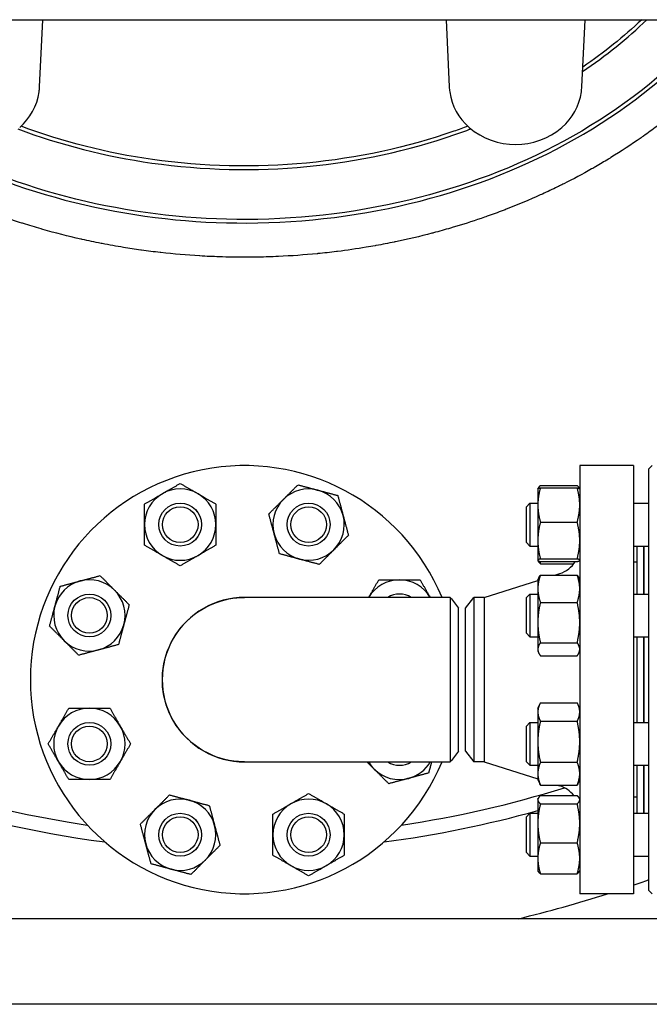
# Model space of a CAD drawing. Header units: inches. Extents: x 24 to 1128, y -69 to 748.
# Tile 551 of 656: x 970 to 981, y 293 to 310. Entities that reach past the tile are written whole.
import ezdxf

# ---------------------------------------------------------------- set-up
doc = ezdxf.new("R2010")
doc.units = ezdxf.units.IN
doc.header["$LTSCALE"] = 32
doc.header["$MEASUREMENT"] = 0
doc.layers.add('Visible (ANSI)', color=7, linetype='Continuous', lineweight=30)

msp = doc.modelspace()

# ---------------------------------------------------------------- linework, layer by layer
at = {"layer": 'Visible (ANSI)'}
for p, q in [((907.45453, 310.10867), (984.45453, 310.10867)), ((970.44599, 308.9335), (970.5022, 310.1087)), ((977.56687, 310.10867), (977.62308, 308.9335)), ((979.94599, 308.9335), (980.0022, 310.1087)), ((979.90953, 302.29617), (979.90953, 294.79617)), ((980.84953, 302.29617), (979.90953, 302.29617)), ((980.84953, 302.29617), (980.84953, 294.79617)), ((981.11827, 302.23711), (981.17733, 302.29617)), ((981.11827, 294.85522), (981.11827, 302.23711)), ((979.17553, 301.88738), (979.17608, 301.88854)), ((979.17553, 301.88738), (979.17553, 301.60732)), ((979.17608, 301.88854), (979.18151, 301.90018)), ((979.22062, 301.94678), (979.86445, 301.94678)), ((979.22062, 301.90823), (979.86445, 301.90823)), ((979.90899, 301.88854), (979.90356, 301.90018)), ((979.90953, 301.88738), (979.90899, 301.88854)), ((978.97453, 301.57488), (979.03703, 301.63738)), ((978.97453, 300.94988), (978.97453, 301.57488)), ((979.03703, 301.63738), (979.03703, 300.88738)), ((979.03703, 301.63738), (979.17553, 301.63738)), ((979.17553, 301.60732), (979.17553, 300.98348)), ((980.84953, 301.63738), (981.11827, 301.63738)), ((979.22062, 301.3064), (979.86445, 301.3064)), ((978.97453, 300.94988), (979.03703, 300.88738)), ((979.03703, 300.88738), (979.17553, 300.88738)), ((979.17553, 300.98348), (979.17553, 300.63854)), ((980.84953, 300.88738), (981.11827, 300.88738)), ((980.91453, 300.04626), (980.91453, 300.88738)), ((981.03453, 300.04626), (981.03453, 300.88738)), ((981.03953, 300.04626), (981.03953, 300.88738)), ((979.17553, 300.63854), (979.17553, 300.63738)), ((979.17553, 300.63738), (979.17608, 300.63621)), ((979.17608, 300.63621), (979.18151, 300.62457)), ((979.22062, 300.66055), (979.86445, 300.66055)), ((979.22062, 300.61652), (979.86445, 300.61652)), ((979.22062, 300.57797), (979.80626, 300.57797)), ((979.90953, 300.63738), (979.90899, 300.63621)), ((980.90953, 300.60617), (980.84953, 300.60617)), ((980.90953, 300.60617), (980.90953, 300.04626)), ((979.17553, 300.29626), (979.19141, 300.33031)), ((979.22062, 300.37845), (979.86445, 300.37845)), ((979.47473, 300.37845), (979.56051, 300.40562)), ((979.90953, 300.29626), (979.89366, 300.33031)), ((980.90953, 300.48617), (980.91453, 300.48617)), ((981.03453, 300.48617), (981.03953, 300.48617)), ((978.2362, 299.98617), (979.17553, 300.28369)), ((979.17553, 300.29626), (979.17553, 300.13934)), ((977.64214, 299.98617), (974.03724, 299.98617)), ((977.90953, 299.79867), (978.05341, 299.98617)), ((978.2362, 299.98617), (978.05341, 299.98617)), ((978.05341, 299.98617), (978.05341, 297.10617)), ((978.2362, 299.98617), (978.2362, 297.10617)), ((978.97453, 299.98376), (979.03703, 300.04626)), ((978.97453, 299.35876), (978.97453, 299.98376)), ((979.03703, 300.04626), (979.03703, 299.29626)), ((979.03703, 300.04626), (979.17553, 300.04626)), ((979.17553, 300.13934), (979.17553, 299.54663)), ((980.84953, 300.04626), (981.11827, 300.04626)), ((979.22062, 299.90023), (979.86445, 299.90023)), ((977.78453, 297.29371), (977.78453, 299.79865)), ((977.90953, 297.29367), (977.90953, 299.79867)), ((979.17553, 299.54663), (979.17553, 299.07855)), ((978.97453, 299.35876), (979.03703, 299.29626)), ((979.03703, 299.29626), (979.17553, 299.29626)), ((980.84953, 299.29626), (981.11827, 299.29626)), ((980.90953, 299.29626), (980.90953, 297.79608)), ((980.91453, 297.79608), (980.91453, 299.29626)), ((981.03453, 297.79608), (981.03453, 299.29626)), ((981.03953, 297.79608), (981.03953, 299.29626)), ((979.22062, 299.19303), (979.86445, 299.19303)), ((979.17553, 299.07855), (979.17553, 299.04626)), ((979.17553, 299.04626), (979.19141, 299.01221)), ((979.22062, 298.96406), (979.86445, 298.96406)), ((979.90953, 299.04626), (979.89366, 299.01221)), ((979.17553, 298.04608), (979.20975, 298.11947)), ((979.22062, 298.14142), (979.86445, 298.14142)), ((979.90953, 298.04608), (979.87531, 298.11947)), ((979.17553, 298.04608), (979.17553, 297.9804)), ((979.17553, 297.9804), (979.17553, 297.45921)), ((978.97453, 297.73358), (979.03703, 297.79608)), ((979.03703, 297.79608), (979.03703, 297.04608)), ((979.03703, 297.79608), (979.17553, 297.79608)), ((979.22062, 297.81938), (979.86445, 297.81938)), ((980.84953, 297.79608), (981.11827, 297.79608)), ((978.97453, 297.10858), (978.97453, 297.73358)), ((979.17553, 297.45921), (979.17553, 296.89989)), ((977.90953, 297.29367), (978.05341, 297.10617)), ((974.03724, 297.10617), (977.64214, 297.10617)), ((978.2362, 297.10617), (978.05341, 297.10617)), ((978.2362, 297.10617), (979.17553, 296.80865)), ((978.97453, 297.10858), (979.03703, 297.04608)), ((979.22062, 297.09904), (979.86445, 297.09904)), ((979.03703, 297.04608), (979.17553, 297.04608)), ((979.17553, 296.89989), (979.17553, 296.79608)), ((980.84953, 297.04608), (981.11827, 297.04608)), ((980.90953, 297.04608), (980.90953, 296.48617)), ((980.91453, 296.20496), (980.91453, 297.04608)), ((981.03453, 296.20496), (981.03453, 297.04608)), ((981.03953, 296.20496), (981.03953, 297.04608)), ((979.17553, 296.79608), (979.20975, 296.72269)), ((979.90953, 296.79608), (979.87531, 296.72269)), ((979.22062, 296.70074), (979.86445, 296.70074)), ((979.51625, 296.70074), (979.56051, 296.68672)), ((980.90953, 296.60617), (980.91453, 296.60617)), ((981.03453, 296.60617), (981.03953, 296.60617)), ((979.17553, 296.45496), (979.18151, 296.46777)), ((979.17553, 296.45496), (979.17553, 296.44241)), ((979.17553, 296.44241), (979.17553, 296.02826)), ((979.22062, 296.51437), (979.86445, 296.51437)), ((979.22062, 296.37046), (979.86445, 296.37046)), ((979.90953, 296.45496), (979.90356, 296.46777)), ((980.90953, 296.48617), (980.84953, 296.48617)), ((978.97453, 296.14246), (979.03703, 296.20496)), ((979.03703, 296.20496), (979.03703, 295.45496)), ((979.03703, 296.20496), (979.17553, 296.20496)), ((980.84953, 296.20496), (981.11827, 296.20496)), ((978.97453, 295.51746), (978.97453, 296.14246)), ((979.17553, 296.02826), (979.17553, 295.41581)), ((979.22062, 295.68605), (979.86445, 295.68605)), ((978.97453, 295.51746), (979.03703, 295.45496)), ((979.03703, 295.45496), (979.17553, 295.45496)), ((979.17553, 295.41581), (979.17553, 295.20496)), ((980.84953, 295.45496), (981.11827, 295.45496)), ((979.17553, 295.20496), (979.18151, 295.19215)), ((979.90953, 295.20496), (979.90356, 295.19215)), ((979.22062, 295.14556), (979.86445, 295.14556)), ((981.11827, 294.85522), (981.17733, 294.79617)), ((980.84953, 294.79617), (979.90953, 294.79617)), ((984.45453, 294.35867), (907.45453, 294.35867)), ((984.45453, 292.85867), (907.45453, 292.85867))]:
    msp.add_line(p, q, dxfattribs=at)
for centre, radius in [((972.90944, 301.26238), 0.37513), ((972.90944, 301.26238), 0.375), ((972.90944, 301.26238), 0.3125), ((975.15962, 301.26238), 0.37513), ((975.15962, 301.26238), 0.375), ((975.15962, 301.26238), 0.3125), ((971.31833, 299.67126), 0.37513), ((971.31833, 299.67126), 0.375), ((971.31833, 299.67126), 0.3125), ((971.31833, 297.42108), 0.37513), ((971.31833, 297.42108), 0.375), ((971.31833, 297.42108), 0.3125), ((972.90944, 295.82996), 0.37513), ((972.90944, 295.82996), 0.375), ((975.15962, 295.82996), 0.37513), ((975.15962, 295.82996), 0.375), ((972.90944, 295.82996), 0.3125), ((975.15962, 295.82996), 0.3125)]:
    msp.add_circle(centre, radius, dxfattribs=at)
for centre, radius, start, end in [((974.03453, 314.54617), 18.75, 193.689887, 261.558657), ((969.44713, 308.98127), 1, 310.571241, 352.034452), ((978.62193, 308.98127), 1, 187.965548, 229.428759), ((978.94713, 308.98127), 1, 310.571241, 352.034452), ((978.78453, 309.17117), 1.25, 229.428759, 310.571241), ((974.03453, 314.54617), 19, 217, 262.601049), ((974.03453, 298.54617), 3.75, 22.581673, 337.418327), ((972.90944, 301.26238), 0.625, 60, 120), ((975.15962, 301.26238), 0.625, 75, 135), ((972.90944, 301.26238), 0.625, 120, 180), ((972.90944, 301.26238), 0.625, 0, 60), ((975.15962, 301.26238), 0.625, 135, 195), ((975.15962, 301.26238), 0.625, 15, 75), ((975.15962, 301.26238), 0.625, 315, 15), ((972.90944, 301.26238), 0.625, 180, 240), ((972.90944, 301.26238), 0.625, 300, 0), ((975.15962, 301.26238), 0.625, 195, 255), ((972.90944, 301.26238), 0.625, 240, 300), ((975.15962, 301.26238), 0.625, 255, 315), ((979.40953, 300.88228), 0.5, 287.574716, 327.891966), ((971.31833, 299.67126), 0.625, 105, 165), ((971.31833, 299.67126), 0.625, 45, 105), ((976.75074, 299.67126), 0.625, 90, 149.744484), ((976.75074, 299.67126), 0.625, 30.255516, 90), ((971.31833, 299.67126), 0.625, 345, 45), ((974.03453, 298.54617), 1.44, 89.94622, 270.05378), ((976.75074, 299.67126), 0.37513, 57.085092, 122.914908), ((976.75074, 299.67126), 0.375, 57.114984, 122.885016), ((971.31833, 299.67126), 0.625, 165, 225), ((971.31833, 299.67126), 0.625, 285, 345), ((971.31833, 299.67126), 0.625, 225, 285), ((971.31833, 297.42108), 0.625, 90, 150), ((971.31833, 297.42108), 0.625, 30, 90), ((971.31833, 297.42108), 0.625, 150, 210), ((971.31833, 297.42108), 0.625, 330, 30), ((971.31833, 297.42108), 0.625, 210, 270), ((971.31833, 297.42108), 0.625, 270, 330), ((976.75074, 297.42108), 0.625, 210.255516, 225), ((976.75074, 297.42108), 0.37513, 237.085092, 302.914908), ((976.75074, 297.42108), 0.375, 237.114984, 302.885016), ((976.75074, 297.42108), 0.625, 285, 329.744484), ((976.75074, 297.42108), 0.625, 225, 285), ((974.03453, 314.54617), 18.75, 278.441343, 287.395406), ((979.40953, 296.21006), 0.5, 37.489944, 72.425284), ((972.90944, 295.82996), 0.625, 75, 135), ((972.90944, 295.82996), 0.625, 15, 75), ((975.15962, 295.82996), 0.625, 120, 180), ((975.15962, 295.82996), 0.625, 60, 120), ((975.15962, 295.82996), 0.625, 0, 60), ((972.90944, 295.82996), 0.625, 135, 195), ((974.03453, 314.54617), 19, 277.398951, 285.69872), ((972.90944, 295.82996), 0.625, 315, 15), ((972.90944, 295.82996), 0.625, 195, 255), ((975.15962, 295.82996), 0.625, 180, 240), ((975.15962, 295.82996), 0.625, 300, 0), ((972.90944, 295.82996), 0.625, 255, 315), ((975.15962, 295.82996), 0.625, 240, 300), ((974.03453, 314.54617), 20.75, 289.173737, 289.961282), ((974.03453, 314.54617), 20.75, 283.371368, 287.860284)]:
    msp.add_arc(centre, radius, start, end, dxfattribs=at)
for points, knots in [([(983.12489, 310.10867), (983.00785, 309.95024), (982.88507, 309.79569), (982.75754, 309.64582), (982.74606, 309.63233), (982.73454, 309.61888), (982.72298, 309.60547), (982.67463, 309.54935), (982.62561, 309.49388), (982.57594, 309.43908), (982.56337, 309.42521), (982.55075, 309.41137), (982.53809, 309.39758), (982.52602, 309.38443), (982.51392, 309.37132), (982.50178, 309.35825), (982.36217, 309.20796), (982.21779, 309.06287), (982.06953, 308.92328), (982.05663, 308.91114), (982.0437, 308.89903), (982.03074, 308.88697), (981.9968, 308.85538), (981.96266, 308.82407), (981.92833, 308.79305), (981.89286, 308.761), (981.85713, 308.72919), (981.82114, 308.69764), (981.80832, 308.68641), (981.79548, 308.67521), (981.7826, 308.66404), (981.78239, 308.66386), (981.78217, 308.66367), (981.78196, 308.66348), (981.62517, 308.52754), (981.46358, 308.39636), (981.29795, 308.2703), (981.28451, 308.26006), (981.27103, 308.24986), (981.25753, 308.23969), (981.18047, 308.18166), (981.10256, 308.12473), (981.02388, 308.06893), (981.01023, 308.05925), (980.99656, 308.0496), (980.98286, 308.03998), (980.80944, 307.91827), (980.63239, 307.80206), (980.45262, 307.69156), (980.43894, 307.68315), (980.42525, 307.67478), (980.41154, 307.66643), (980.33728, 307.62125), (980.26258, 307.57704), (980.18751, 307.53381), (980.17706, 307.5278), (980.16661, 307.5218), (980.15614, 307.51582), (980.14283, 307.50822), (980.12951, 307.50065), (980.11617, 307.4931), (979.95725, 307.4032), (979.79587, 307.31718), (979.6324, 307.23512), (979.60722, 307.22248), (979.582, 307.20994), (979.55672, 307.19749), (979.54419, 307.19132), (979.53164, 307.18516), (979.51908, 307.17904), (979.4316, 307.13635), (979.34356, 307.09479), (979.255, 307.05436), (979.24279, 307.04878), (979.23058, 307.04323), (979.21835, 307.0377), (979.02646, 306.9509), (978.83224, 306.86941), (978.63627, 306.79326), (978.62488, 306.78884), (978.61349, 306.78443), (978.60209, 306.78004), (978.50839, 306.74397), (978.41431, 306.70911), (978.31991, 306.67547), (978.30913, 306.67163), (978.29835, 306.66781), (978.28756, 306.664), (978.27175, 306.65841), (978.25593, 306.65287), (978.2401, 306.64735), (978.07939, 306.59136), (977.91736, 306.53873), (977.75424, 306.48947), (977.72779, 306.48148), (977.70131, 306.47359), (977.67481, 306.46578), (977.66546, 306.46302), (977.65611, 306.46028), (977.64676, 306.45755), (977.54711, 306.42844), (977.44708, 306.40059), (977.34672, 306.374), (977.33809, 306.37171), (977.32945, 306.36943), (977.3208, 306.36716), (977.10883, 306.31148), (976.89548, 306.26141), (976.68113, 306.2169), (976.67405, 306.21543), (976.66698, 306.21397), (976.6599, 306.21251), (976.55492, 306.1909), (976.44969, 306.17062), (976.34427, 306.15167), (976.33804, 306.15055), (976.3318, 306.14943), (976.32556, 306.14832), (976.2734, 306.13902), (976.22119, 306.13005), (976.16894, 306.1214), (976.00109, 306.09362), (975.83265, 306.06916), (975.66375, 306.04801), (975.65922, 306.04744), (975.6547, 306.04688), (975.65017, 306.04632), (975.54053, 306.03271), (975.43071, 306.02049), (975.32074, 306.00967), (975.31711, 306.00931), (975.31347, 306.00896), (975.30983, 306.0086), (975.08414, 305.98659), (974.85784, 305.97044), (974.63129, 305.96016), (974.62958, 305.96008), (974.62786, 305.96001), (974.62615, 305.95993), (974.51265, 305.95482), (974.3991, 305.95119), (974.28552, 305.94902), (974.2848, 305.94901), (974.28408, 305.949), (974.28336, 305.94898), (974.2029, 305.94746), (974.12242, 305.94668), (974.04195, 305.94663), (973.89374, 305.94655), (973.74553, 305.94897), (973.59742, 305.95389), (973.59614, 305.95393), (973.59486, 305.95397), (973.59359, 305.95402), (973.48065, 305.9578), (973.36779, 305.96304), (973.255, 305.96973), (973.2527, 305.96987), (973.2504, 305.97001), (973.24809, 305.97014), (973.02247, 305.98365), (972.79707, 306.003), (972.57232, 306.0282), (972.56813, 306.02866), (972.56394, 306.02914), (972.55976, 306.02961), (972.45057, 306.04196), (972.34153, 306.05569), (972.2327, 306.0708), (972.22766, 306.0715), (972.22262, 306.0722), (972.21758, 306.07291), (972.116, 306.08714), (972.01459, 306.10257), (971.9134, 306.11921), (971.78933, 306.13961), (971.66548, 306.16184), (971.54194, 306.18591), (971.53532, 306.1872), (971.5287, 306.1885), (971.52208, 306.1898), (971.41174, 306.21147), (971.30164, 306.23462), (971.19187, 306.25923), (971.18447, 306.26089), (971.17708, 306.26255), (971.16968, 306.26422), (970.94546, 306.31492), (970.72256, 306.37174), (970.50153, 306.4347), (970.49255, 306.43726), (970.48356, 306.43982), (970.47459, 306.4424), (970.42107, 306.45778), (970.36767, 306.47351), (970.31438, 306.4896), (970.26351, 306.50497), (970.21274, 306.52066), (970.16209, 306.53668), (970.15227, 306.53979), (970.14245, 306.5429), (970.13264, 306.54603), (970.03522, 306.57712), (969.93822, 306.60942), (969.84169, 306.64292), (969.72608, 306.68306), (969.61091, 306.72502), (969.49628, 306.7688), (969.48481, 306.77318), (969.47335, 306.77758), (969.46189, 306.782), (969.36415, 306.81968), (969.26681, 306.8587), (969.16995, 306.89906), (969.1579, 306.90408), (969.14586, 306.90912), (969.13382, 306.91418), (968.93097, 306.99948), (968.7303, 307.09065), (968.53256, 307.18756), (968.51976, 307.19383), (968.50698, 307.20013), (968.4942, 307.20645), (968.475, 307.21595), (968.45582, 307.22551), (968.43667, 307.23512), (968.36491, 307.27114), (968.29355, 307.30793), (968.22263, 307.34546), (968.20953, 307.3524), (968.19645, 307.35935), (968.18339, 307.36634), (968.08527, 307.41878), (967.98802, 307.47267), (967.89172, 307.52797), (967.79382, 307.5842), (967.69659, 307.64208), (967.60015, 307.70159), (967.58648, 307.71003), (967.57283, 307.7185), (967.5592, 307.727), (967.46829, 307.78368), (967.37811, 307.84181), (967.28877, 307.90139), (967.27507, 307.91053), (967.26139, 307.9197), (967.24773, 307.92891), (967.05828, 308.05656), (966.8727, 308.19072), (966.692, 308.33114), (966.6786, 308.34155), (966.66524, 308.35199), (966.6519, 308.36247), (966.56952, 308.42717), (966.48817, 308.49317), (966.40794, 308.56045), (966.39475, 308.57151), (966.38158, 308.58261), (966.36845, 308.59374), (966.34098, 308.61703), (966.31365, 308.64047), (966.28646, 308.66404), (966.2402, 308.70416), (966.19436, 308.74469), (966.14896, 308.78562), (966.05475, 308.87056), (965.96194, 308.95766), (965.87078, 309.04686), (965.85809, 309.05927), (965.84543, 309.07173), (965.8328, 309.08423), (965.75995, 309.15634), (965.68818, 309.22979), (965.6176, 309.30453), (965.60554, 309.3173), (965.59351, 309.33012), (965.58152, 309.34297), (965.55154, 309.37509), (965.52179, 309.40745), (965.49226, 309.44003), (965.3727, 309.572), (965.25693, 309.70774), (965.14552, 309.84692), (965.1351, 309.85995), (965.12471, 309.873), (965.11436, 309.88609), (965.0564, 309.95936), (964.99965, 310.03358), (964.94418, 310.10867)], [0.291761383, 0.291761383, 0.291761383, 0.291761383, 0.301451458, 0.301451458, 0.301451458, 0.302323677, 0.302323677, 0.302323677, 0.305972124, 0.305972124, 0.305972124, 0.306896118, 0.306896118, 0.306896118, 0.307776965, 0.307776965, 0.307776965, 0.317905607, 0.317905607, 0.317905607, 0.318787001, 0.318787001, 0.318787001, 0.321095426, 0.321095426, 0.321095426, 0.323480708, 0.323480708, 0.323480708, 0.324329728, 0.324329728, 0.324329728, 0.324343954, 0.324343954, 0.324343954, 0.334680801, 0.334680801, 0.334680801, 0.335520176, 0.335520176, 0.335520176, 0.340310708, 0.340310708, 0.340310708, 0.341142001, 0.341142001, 0.341142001, 0.351665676, 0.351665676, 0.351665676, 0.352466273, 0.352466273, 0.352466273, 0.356803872, 0.356803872, 0.356803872, 0.35740742, 0.35740742, 0.35740742, 0.358174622, 0.358174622, 0.358174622, 0.367313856, 0.367313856, 0.367313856, 0.368721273, 0.368721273, 0.368721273, 0.369419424, 0.369419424, 0.369419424, 0.374281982, 0.374281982, 0.374281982, 0.374952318, 0.374952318, 0.374952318, 0.385472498, 0.385472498, 0.385472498, 0.386083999, 0.386083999, 0.386083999, 0.391108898, 0.391108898, 0.391108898, 0.391682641, 0.391682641, 0.391682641, 0.392523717, 0.392523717, 0.392523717, 0.401062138, 0.401062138, 0.401062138, 0.402446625, 0.402446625, 0.402446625, 0.402934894, 0.402934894, 0.402934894, 0.408136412, 0.408136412, 0.408136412, 0.408584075, 0.408584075, 0.408584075, 0.4195652, 0.4195652, 0.4195652, 0.419927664, 0.419927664, 0.419927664, 0.42530397, 0.42530397, 0.42530397, 0.425622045, 0.425622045, 0.425622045, 0.428281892, 0.428281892, 0.428281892, 0.436826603, 0.436826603, 0.436826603, 0.437055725, 0.437055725, 0.437055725, 0.44260164, 0.44260164, 0.44260164, 0.442785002, 0.442785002, 0.442785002, 0.454166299, 0.454166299, 0.454166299, 0.454252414, 0.454252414, 0.454252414, 0.459954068, 0.459954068, 0.459954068, 0.459990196, 0.459990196, 0.459990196, 0.464029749, 0.464029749, 0.464029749, 0.471470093, 0.471470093, 0.471470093, 0.471534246, 0.471534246, 0.471534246, 0.477207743, 0.477207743, 0.477207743, 0.477323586, 0.477323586, 0.477323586, 0.488672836, 0.488672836, 0.488672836, 0.488884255, 0.488884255, 0.488884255, 0.49439829, 0.49439829, 0.49439829, 0.494653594, 0.494653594, 0.494653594, 0.499800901, 0.499800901, 0.499800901, 0.506111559, 0.506111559, 0.506111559, 0.506449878, 0.506449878, 0.506449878, 0.512087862, 0.512087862, 0.512087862, 0.51246775, 0.51246775, 0.51246775, 0.523987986, 0.523987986, 0.523987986, 0.524456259, 0.524456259, 0.524456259, 0.527247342, 0.527247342, 0.527247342, 0.529912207, 0.529912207, 0.529912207, 0.530428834, 0.530428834, 0.530428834, 0.535559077, 0.535559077, 0.535559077, 0.541703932, 0.541703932, 0.541703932, 0.54231888, 0.54231888, 0.54231888, 0.547563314, 0.547563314, 0.547563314, 0.548215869, 0.548215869, 0.548215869, 0.559212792, 0.559212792, 0.559212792, 0.559924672, 0.559924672, 0.559924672, 0.56099478, 0.56099478, 0.56099478, 0.565005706, 0.565005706, 0.565005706, 0.565746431, 0.565746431, 0.565746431, 0.571308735, 0.571308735, 0.571308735, 0.576963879, 0.576963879, 0.576963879, 0.57776545, 0.57776545, 0.57776545, 0.583109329, 0.583109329, 0.583109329, 0.583928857, 0.583928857, 0.583928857, 0.595294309, 0.595294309, 0.595294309, 0.596136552, 0.596136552, 0.596136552, 0.601339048, 0.601339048, 0.601339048, 0.602194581, 0.602194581, 0.602194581, 0.603984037, 0.603984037, 0.603984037, 0.607028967, 0.607028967, 0.607028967, 0.613347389, 0.613347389, 0.613347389, 0.614226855, 0.614226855, 0.614226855, 0.619301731, 0.619301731, 0.619301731, 0.620169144, 0.620169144, 0.620169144, 0.622337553, 0.622337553, 0.622337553, 0.631118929, 0.631118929, 0.631118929, 0.631940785, 0.631940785, 0.631940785, 0.636542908, 0.636542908, 0.636542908, 0.636542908]), ([(965.70569, 310.10876), (965.96902, 309.79176), (966.25947, 309.49128), (967.16413, 308.68146), (967.83848, 308.22049), (969.39877, 307.40946), (970.30069, 307.08068), (972.16281, 306.64948), (973.12144, 306.54282), (975.10626, 306.54992), (976.13219, 306.68012), (978.0721, 307.17948), (978.98774, 307.5439), (980.66933, 308.4945), (981.43086, 309.08624), (982.16647, 309.8782), (982.26675, 309.99235), (982.36338, 310.10874)], [-5.70959733, -5.70959733, -5.70959733, -5.70959733, -5.56784523, -5.56784523, -5.30152743, -5.30152743, -5.00175331, -5.00175331, -4.70778552, -4.70778552, -4.3927688, -4.3927688, -4.08388685, -4.08388685, -3.76720646, -3.76720646, -3.71518057, -3.71518057, -3.71518057, -3.71518057]), ([(982.28192, 310.10872), (982.19637, 310.00703), (982.10799, 309.90709), (981.38979, 309.13385), (980.6334, 308.54599), (978.96203, 307.60116), (978.05147, 307.23871), (976.12175, 306.74197), (975.10093, 306.61241), (973.12598, 306.60534), (972.17211, 306.71148), (970.31968, 307.14043), (969.42269, 307.46746), (967.87167, 308.27368), (967.20166, 308.73174), (966.3166, 309.52403), (966.03956, 309.80887), (965.78716, 310.10876)], [3.72119234, 3.72119234, 3.72119234, 3.72119234, 3.76720646, 3.76720646, 4.08388685, 4.08388685, 4.3927688, 4.3927688, 4.70778552, 4.70778552, 5.00175331, 5.00175331, 5.30152743, 5.30152743, 5.56784523, 5.56784523, 5.70358544, 5.70358544, 5.70358544, 5.70358544]), ([(970.06686, 308.19626), (970.80914, 307.91477), (971.60078, 307.71268), (973.30778, 307.47081), (974.22728, 307.44978), (976.02331, 307.62019), (976.89997, 307.80925), (977.81614, 308.12717), (977.90956, 308.1611), (978.0022, 308.19626)], [-2.024603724, -2.024603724, -2.024603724, -2.024603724, -1.750991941, -1.750991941, -1.449405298, -1.449405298, -1.151145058, -1.151145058, -1.116988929, -1.116988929, -1.116988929, -1.116988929]), ([(977.94791, 308.24257), (977.86636, 308.21193), (977.78422, 308.18225), (976.88437, 307.87), (976.01257, 307.68196), (974.22627, 307.51247), (973.31165, 307.53339), (971.6257, 307.77227), (970.84966, 307.9691), (970.12116, 308.24257)], [1.120956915, 1.120956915, 1.120956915, 1.120956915, 1.151145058, 1.151145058, 1.449405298, 1.449405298, 1.750991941, 1.750991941, 2.020635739, 2.020635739, 2.020635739, 2.020635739]), ([(977.94791, 308.24257), (977.86636, 308.21193), (977.78422, 308.18225), (976.88437, 307.87), (976.01257, 307.68196), (974.22627, 307.51247), (973.31165, 307.53339), (971.6257, 307.77227), (970.84967, 307.9691), (970.12117, 308.24257)], [1.120957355, 1.120957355, 1.120957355, 1.120957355, 1.151145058, 1.151145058, 1.449405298, 1.449405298, 1.750991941, 1.750991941, 2.020634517, 2.020634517, 2.020634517, 2.020634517]), ([(974.03723, 297.10622), (974.00179, 297.10619), (973.96634, 297.10748), (973.71422, 297.1261), (973.50135, 297.19194), (973.12553, 297.41014), (972.96285, 297.56241), (972.72142, 297.92133), (972.64208, 298.12722), (972.58045, 298.55365), (972.59836, 298.77393), (972.72701, 299.18143), (972.83595, 299.36893), (973.1242, 299.68021), (973.30355, 299.80359), (973.67085, 299.95082), (973.854, 299.98607), (974.03724, 299.98615)], [-1.57267427, -1.57267427, -1.57267427, -1.57267427, -1.49882494, -1.49882494, -1.04590561, -1.04590561, -0.59274122, -0.59274122, -0.1436733, -0.1436733, 0.30609723, 0.30609723, 0.74775686, 0.74775686, 1.1908901, 1.1908901, 1.57267427, 1.57267427, 1.57267427, 1.57267427]), ([(977.64214, 299.98615), (977.64214, 299.98607), (977.64215, 299.95082), (977.64215, 299.80359), (977.64215, 299.68021), (977.64215, 299.36893), (977.64216, 299.18143), (977.64216, 298.77393), (977.64216, 298.55365), (977.64216, 298.12722), (977.64216, 297.92133), (977.64215, 297.56241), (977.64215, 297.41014), (977.64215, 297.19194), (977.64215, 297.1261), (977.64214, 297.10748), (977.64214, 297.10619), (977.64214, 297.10622)], [-1.57267431, -1.57267431, -1.57267431, -1.57267431, -1.1908901, -1.1908901, -0.74775686, -0.74775686, -0.30609723, -0.30609723, 0.1436733, 0.1436733, 0.59274122, 0.59274122, 1.04590561, 1.04590561, 1.49882494, 1.49882494, 1.57267431, 1.57267431, 1.57267431, 1.57267431])]:
    msp.add_open_spline(points, degree=3, knots=knots, dxfattribs=at)
for points in [[(979.95879, 309.20112), (980.36798, 309.47653), (980.7454, 309.78075), (981.08535, 310.10875)], [(980.99494, 310.10875), (980.68086, 309.81078), (980.33526, 309.53291), (979.96252, 309.27912)], [(980.99485, 310.10867), (980.6808, 309.81073), (980.33522, 309.53289), (979.96252, 309.27912)], [(970.43748, 308.84269), (970.4417, 308.87283), (970.44454, 308.90313), (970.44599, 308.9335)], [(977.62308, 308.9335), (977.62453, 308.90318), (977.62736, 308.87288), (977.63158, 308.84269)], [(979.93748, 308.84269), (979.9417, 308.87283), (979.94454, 308.90313), (979.94599, 308.9335)], [(977.64214, 299.98617), (977.68961, 299.92367), (977.73707, 299.86117), (977.78453, 299.79867)], [(977.78453, 297.29367), (977.73707, 297.23117), (977.68961, 297.16867), (977.64214, 297.10617)]]:
    msp.add_open_spline(points, degree=3, dxfattribs=at)
for points, weights in [([(972.59694, 301.80364), (972.74198, 301.88738), (972.90944, 301.98406)], [1, 1.0379548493, 1]), ([(972.90944, 301.98406), (973.07691, 301.88738), (973.22194, 301.80364)], [1, 1.0379548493, 1]), ([(974.71768, 301.70432), (974.8361, 301.82273), (974.97284, 301.95947)], [1, 1.0379548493, 1]), ([(974.97284, 301.95947), (975.15962, 301.90942), (975.32138, 301.86608)], [1, 1.0379548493, 1]), ([(979.22062, 301.90823), (979.17553, 301.74697), (979.17553, 301.60732)], [1, 1.0379548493, 1]), ([(979.17608, 301.88854), (979.18034, 301.89769), (979.22062, 301.90823)], [1.00744590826, 1.03377061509, 1]), ([(979.22062, 301.94678), (979.18595, 301.91713), (979.17805, 301.89123)], [1, 1.02892942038, 1.01375847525]), ([(979.90702, 301.89123), (979.89911, 301.91713), (979.86445, 301.94678)], [1.01375847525, 1.02892942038, 1]), ([(979.86445, 301.90823), (979.90472, 301.89769), (979.90899, 301.88854)], [1, 1.03377061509, 1.00744590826]), ([(979.90953, 301.60732), (979.90953, 301.74697), (979.86445, 301.90823)], [1, 1.0379548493, 1]), ([(972.28444, 301.62322), (972.45191, 301.71991), (972.59694, 301.80364)], [1, 1.0379548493, 1]), ([(973.22194, 301.80364), (973.36698, 301.71991), (973.53444, 301.62322)], [1, 1.0379548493, 1]), ([(974.46253, 301.44916), (974.59926, 301.5859), (974.71768, 301.70432)], [1, 1.0379548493, 1]), ([(975.32138, 301.86608), (975.48315, 301.82273), (975.66993, 301.77269)], [1, 1.0379548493, 1]), ([(975.66993, 301.77269), (975.71998, 301.5859), (975.76333, 301.42414)], [1, 1.0379548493, 1]), ([(972.28444, 301.26238), (972.28444, 301.42984), (972.28444, 301.62322)], [1, 1.0379548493, 1]), ([(973.53444, 301.62322), (973.53444, 301.42984), (973.53444, 301.26238)], [1, 1.0379548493, 1]), ([(979.17553, 301.60732), (979.17553, 301.46766), (979.22062, 301.3064)], [1, 1.0379548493, 1]), ([(979.86445, 301.3064), (979.90953, 301.46766), (979.90953, 301.60732)], [1, 1.0379548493, 1]), ([(974.55592, 301.10061), (974.51257, 301.26238), (974.46253, 301.44916)], [1, 1.0379548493, 1]), ([(975.76333, 301.42414), (975.80667, 301.26238), (975.85672, 301.07559)], [1, 1.0379548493, 1]), ([(972.28444, 300.90153), (972.28444, 301.09491), (972.28444, 301.26238)], [1, 1.0379548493, 1]), ([(973.53444, 301.26238), (973.53444, 301.09491), (973.53444, 300.90153)], [1, 1.0379548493, 1]), ([(979.22062, 301.3064), (979.17553, 301.13335), (979.17553, 300.98348)], [1, 1.0379548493, 1]), ([(979.90953, 300.98348), (979.90953, 301.13335), (979.86445, 301.3064)], [1, 1.0379548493, 1]), ([(974.64931, 300.75206), (974.59926, 300.93885), (974.55592, 301.10061)], [1, 1.0379548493, 1]), ([(975.85672, 301.07559), (975.71998, 300.93885), (975.60156, 300.82043)], [1, 1.0379548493, 1]), ([(972.59694, 300.72111), (972.45191, 300.80484), (972.28444, 300.90153)], [1, 1.0379548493, 1]), ([(973.53444, 300.90153), (973.36698, 300.80484), (973.22194, 300.72111)], [1, 1.0379548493, 1]), ([(979.17553, 300.98348), (979.17553, 300.83361), (979.22062, 300.66055)], [1, 1.0379548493, 1]), ([(979.86445, 300.66055), (979.90953, 300.83361), (979.90953, 300.98348)], [1, 1.0379548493, 1]), ([(972.90944, 300.54069), (972.74198, 300.63738), (972.59694, 300.72111)], [1, 1.0379548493, 1]), ([(973.22194, 300.72111), (973.07691, 300.63738), (972.90944, 300.54069)], [1, 1.0379548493, 1]), ([(974.99786, 300.65867), (974.8361, 300.70202), (974.64931, 300.75206)], [1, 1.0379548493, 1]), ([(975.60156, 300.82043), (975.48315, 300.70202), (975.34641, 300.56528)], [1, 1.0379548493, 1]), ([(975.34641, 300.56528), (975.15962, 300.61533), (974.99786, 300.65867)], [1, 1.0379548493, 1]), ([(979.22062, 300.66055), (979.17553, 300.64876), (979.17553, 300.63854)], [1, 1.0379548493, 1]), ([(979.17553, 300.63854), (979.17553, 300.62832), (979.22062, 300.61652)], [1, 1.0379548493, 1]), ([(979.22062, 300.57797), (979.1917, 300.60271), (979.18151, 300.62457)], [1, 1.02401877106, 1.01763819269]), ([(979.20834, 300.61994), (979.21396, 300.59935), (979.22062, 300.57797)], [1.00930122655, 1.005426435, 1]), ([(979.90953, 300.63854), (979.90953, 300.64876), (979.86445, 300.66055)], [1, 1.0379548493, 1]), ([(979.86445, 300.61652), (979.90953, 300.62832), (979.90953, 300.63854)], [1, 1.0379548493, 1]), ([(971.15657, 300.27496), (971.31833, 300.31831), (971.50511, 300.36836)], [1, 1.0379548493, 1]), ([(971.50511, 300.36836), (971.64185, 300.23162), (971.76027, 300.1132)], [1, 1.0379548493, 1]), ([(979.22062, 300.37845), (979.17553, 300.25031), (979.17553, 300.13934)], [1, 1.0379548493, 1]), ([(979.19141, 300.33031), (979.20213, 300.35329), (979.22062, 300.37845)], [1.01823627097, 1.01522706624, 1]), ([(979.86445, 300.37845), (979.88294, 300.35329), (979.89366, 300.33031)], [1, 1.01522706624, 1.01823627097]), ([(979.90953, 300.13934), (979.90953, 300.25031), (979.86445, 300.37845)], [1, 1.0379548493, 1]), ([(970.71462, 299.83302), (970.75797, 299.99478), (970.80802, 300.18157)], [1, 1.0379548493, 1]), ([(970.80802, 300.18157), (970.9948, 300.23162), (971.15657, 300.27496)], [1, 1.0379548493, 1]), ([(976.21086, 299.98617), (976.29395, 300.13008), (976.38989, 300.29626)], [1.00060312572, 1.03765085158, 1]), ([(976.38989, 300.29626), (976.58327, 300.29626), (976.75074, 300.29626)], [1, 1.0379548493, 1]), ([(976.75074, 300.29626), (976.91821, 300.29626), (977.11158, 300.29626)], [1, 1.0379548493, 1]), ([(977.11158, 300.29626), (977.20752, 300.13008), (977.29061, 299.98617)], [1, 1.03765085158, 1.00060312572]), ([(971.76027, 300.1132), (971.87869, 299.99478), (972.01542, 299.85805)], [1, 1.0379548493, 1]), ([(979.17553, 300.13934), (979.17553, 300.02837), (979.22062, 299.90023)], [1, 1.0379548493, 1]), ([(979.86445, 299.90023), (979.90953, 300.02837), (979.90953, 300.13934)], [1, 1.0379548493, 1]), ([(970.62123, 299.48447), (970.67128, 299.67126), (970.71462, 299.83302)], [1, 1.0379548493, 1]), ([(972.01542, 299.85805), (971.96537, 299.67126), (971.92203, 299.5095)], [1, 1.0379548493, 1]), ([(979.22062, 299.90023), (979.17553, 299.71073), (979.17553, 299.54663)], [1, 1.0379548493, 1]), ([(979.90953, 299.54663), (979.90953, 299.71073), (979.86445, 299.90023)], [1, 1.0379548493, 1]), ([(970.87639, 299.22932), (970.75797, 299.34773), (970.62123, 299.48447)], [1, 1.0379548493, 1]), ([(971.92203, 299.5095), (971.87869, 299.34773), (971.82864, 299.16095)], [1, 1.0379548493, 1]), ([(979.17553, 299.54663), (979.17553, 299.38252), (979.22062, 299.19303)], [1, 1.0379548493, 1]), ([(979.86445, 299.19303), (979.90953, 299.38252), (979.90953, 299.54663)], [1, 1.0379548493, 1]), ([(971.13154, 298.97416), (970.9948, 299.1109), (970.87639, 299.22932)], [1, 1.0379548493, 1]), ([(971.82864, 299.16095), (971.64185, 299.1109), (971.48009, 299.06756)], [1, 1.0379548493, 1]), ([(979.22062, 299.19303), (979.17553, 299.13168), (979.17553, 299.07855)], [1, 1.0379548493, 1]), ([(979.90953, 299.07855), (979.90953, 299.13168), (979.86445, 299.19303)], [1, 1.0379548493, 1]), ([(971.48009, 299.06756), (971.31833, 299.02421), (971.13154, 298.97416)], [1, 1.0379548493, 1]), ([(979.17553, 299.07855), (979.17553, 299.02542), (979.22062, 298.96406)], [1, 1.0379548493, 1]), ([(979.86445, 298.96406), (979.90953, 299.02542), (979.90953, 299.07855)], [1, 1.0379548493, 1]), ([(979.22062, 298.14142), (979.17553, 298.05513), (979.17553, 297.9804)], [1, 1.0379548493, 1]), ([(979.90953, 297.9804), (979.90953, 298.05513), (979.86445, 298.14142)], [1, 1.0379548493, 1]), ([(970.77706, 297.73358), (970.8608, 297.87861), (970.95748, 298.04608)], [1, 1.0379548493, 1]), ([(970.95748, 298.04608), (971.15086, 298.04608), (971.31833, 298.04608)], [1, 1.0379548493, 1]), ([(971.31833, 298.04608), (971.4858, 298.04608), (971.67917, 298.04608)], [1, 1.0379548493, 1]), ([(971.67917, 298.04608), (971.77586, 297.87861), (971.85959, 297.73358)], [1, 1.0379548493, 1]), ([(979.17553, 297.9804), (979.17553, 297.90567), (979.22062, 297.81938)], [1, 1.0379548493, 1]), ([(979.86445, 297.81938), (979.90953, 297.90567), (979.90953, 297.9804)], [1, 1.0379548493, 1]), ([(979.22062, 297.81938), (979.17553, 297.62637), (979.17553, 297.45921)], [1, 1.0379548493, 1]), ([(979.90953, 297.45921), (979.90953, 297.62637), (979.86445, 297.81938)], [1, 1.0379548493, 1]), ([(970.59664, 297.42108), (970.69333, 297.58855), (970.77706, 297.73358)], [1, 1.0379548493, 1]), ([(971.85959, 297.73358), (971.94333, 297.58855), (972.04001, 297.42108)], [1, 1.0379548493, 1]), ([(970.77706, 297.10858), (970.69333, 297.25361), (970.59664, 297.42108)], [1, 1.0379548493, 1]), ([(972.04001, 297.42108), (971.94333, 297.25361), (971.85959, 297.10858)], [1, 1.0379548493, 1]), ([(979.17553, 297.45921), (979.17553, 297.29205), (979.22062, 297.09904)], [1, 1.0379548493, 1]), ([(979.86445, 297.09904), (979.90953, 297.29205), (979.90953, 297.45921)], [1, 1.0379548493, 1]), ([(970.95748, 296.79608), (970.8608, 296.96355), (970.77706, 297.10858)], [1, 1.0379548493, 1]), ([(971.85959, 297.10858), (971.77586, 296.96355), (971.67917, 296.79608)], [1, 1.0379548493, 1]), ([(976.3088, 296.97914), (976.24654, 297.04139), (976.18177, 297.10617)], [1, 1.01960093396, 1.01895693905]), ([(977.31341, 297.10617), (977.2887, 297.01397), (977.26105, 296.91077)], [1.01883536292, 1.02061936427, 1]), ([(979.22062, 297.09904), (979.17553, 296.99231), (979.17553, 296.89989)], [1, 1.0379548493, 1]), ([(979.90953, 296.89989), (979.90953, 296.99231), (979.86445, 297.09904)], [1, 1.0379548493, 1]), ([(976.56395, 296.72398), (976.42721, 296.86072), (976.3088, 296.97914)], [1, 1.0379548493, 1]), ([(977.26105, 296.91077), (977.07426, 296.86072), (976.9125, 296.81738)], [1, 1.0379548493, 1]), ([(979.17553, 296.89989), (979.17553, 296.80746), (979.22062, 296.70074)], [1, 1.0379548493, 1]), ([(979.86445, 296.70074), (979.90953, 296.80746), (979.90953, 296.89989)], [1, 1.0379548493, 1]), ([(971.31833, 296.79608), (971.15086, 296.79608), (970.95748, 296.79608)], [1, 1.0379548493, 1]), ([(971.67917, 296.79608), (971.4858, 296.79608), (971.31833, 296.79608)], [1, 1.0379548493, 1]), ([(976.9125, 296.81738), (976.75074, 296.77403), (976.56395, 296.72398)], [1, 1.0379548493, 1]), ([(979.22062, 296.70074), (979.21479, 296.71189), (979.20975, 296.72269)], [1, 1.00475051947, 1.00831186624]), ([(979.87531, 296.72269), (979.87028, 296.71189), (979.86445, 296.70074)], [1.00831186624, 1.00475051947, 1]), ([(974.84712, 296.37123), (974.99215, 296.45496), (975.15962, 296.55165)], [1, 1.0379548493, 1]), ([(975.15962, 296.55165), (975.32709, 296.45496), (975.47212, 296.37123)], [1, 1.0379548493, 1]), ([(972.4675, 296.27191), (972.58592, 296.39032), (972.72266, 296.52706)], [1, 1.0379548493, 1]), ([(972.72266, 296.52706), (972.90944, 296.47701), (973.07121, 296.43367)], [1, 1.0379548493, 1]), ([(973.07121, 296.43367), (973.23297, 296.39032), (973.41975, 296.34027)], [1, 1.0379548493, 1]), ([(974.53462, 296.19081), (974.70209, 296.2875), (974.84712, 296.37123)], [1, 1.0379548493, 1]), ([(975.47212, 296.37123), (975.61715, 296.2875), (975.78462, 296.19081)], [1, 1.0379548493, 1]), ([(979.22062, 296.51437), (979.17553, 296.47581), (979.17553, 296.44241)], [1, 1.0379548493, 1]), ([(979.17553, 296.44241), (979.17553, 296.40902), (979.22062, 296.37046)], [1, 1.0379548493, 1]), ([(979.22062, 296.37046), (979.17553, 296.18707), (979.17553, 296.02826)], [1, 1.0379548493, 1]), ([(979.90953, 296.44241), (979.90953, 296.47581), (979.86445, 296.51437)], [1, 1.0379548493, 1]), ([(979.86445, 296.37046), (979.90953, 296.40902), (979.90953, 296.44241)], [1, 1.0379548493, 1]), ([(979.90953, 296.02826), (979.90953, 296.18707), (979.86445, 296.37046)], [1, 1.0379548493, 1]), ([(972.21235, 296.01675), (972.34908, 296.15349), (972.4675, 296.27191)], [1, 1.0379548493, 1]), ([(973.41975, 296.34027), (973.4698, 296.15349), (973.51315, 295.99173)], [1, 1.0379548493, 1]), ([(974.53462, 295.82996), (974.53462, 295.99743), (974.53462, 296.19081)], [1, 1.0379548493, 1]), ([(975.78462, 296.19081), (975.78462, 295.99743), (975.78462, 295.82996)], [1, 1.0379548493, 1]), ([(972.30574, 295.6682), (972.2624, 295.82996), (972.21235, 296.01675)], [1, 1.0379548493, 1]), ([(979.17553, 296.02826), (979.17553, 295.86944), (979.22062, 295.68605)], [1, 1.0379548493, 1]), ([(979.86445, 295.68605), (979.90953, 295.86944), (979.90953, 296.02826)], [1, 1.0379548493, 1]), ([(973.51315, 295.99173), (973.55649, 295.82996), (973.60654, 295.64318)], [1, 1.0379548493, 1]), ([(972.39913, 295.31965), (972.34908, 295.50644), (972.30574, 295.6682)], [1, 1.0379548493, 1]), ([(974.53462, 295.46912), (974.53462, 295.6625), (974.53462, 295.82996)], [1, 1.0379548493, 1]), ([(975.78462, 295.82996), (975.78462, 295.6625), (975.78462, 295.46912)], [1, 1.0379548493, 1]), ([(979.22062, 295.68605), (979.17553, 295.54123), (979.17553, 295.41581)], [1, 1.0379548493, 1]), ([(979.90953, 295.41581), (979.90953, 295.54123), (979.86445, 295.68605)], [1, 1.0379548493, 1]), ([(973.60654, 295.64318), (973.4698, 295.50644), (973.35139, 295.38802)], [1, 1.0379548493, 1]), ([(973.35139, 295.38802), (973.23297, 295.2696), (973.09623, 295.13287)], [1, 1.0379548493, 1]), ([(974.84712, 295.2887), (974.70209, 295.37243), (974.53462, 295.46912)], [1, 1.0379548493, 1]), ([(975.78462, 295.46912), (975.61715, 295.37243), (975.47212, 295.2887)], [1, 1.0379548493, 1]), ([(979.17553, 295.41581), (979.17553, 295.29039), (979.22062, 295.14556)], [1, 1.0379548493, 1]), ([(979.86445, 295.14556), (979.90953, 295.29039), (979.90953, 295.41581)], [1, 1.0379548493, 1]), ([(972.74768, 295.22626), (972.58592, 295.2696), (972.39913, 295.31965)], [1, 1.0379548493, 1]), ([(973.09623, 295.13287), (972.90944, 295.18292), (972.74768, 295.22626)], [1, 1.0379548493, 1]), ([(975.15962, 295.10828), (974.99215, 295.20496), (974.84712, 295.2887)], [1, 1.0379548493, 1]), ([(975.47212, 295.2887), (975.32709, 295.20496), (975.15962, 295.10828)], [1, 1.0379548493, 1]), ([(979.22062, 295.14556), (979.1917, 295.17029), (979.18151, 295.19215)], [1, 1.02401877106, 1.01763819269]), ([(979.90356, 295.19215), (979.89337, 295.17029), (979.86445, 295.14556)], [1.01763819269, 1.02401877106, 1])]:
    msp.add_rational_spline(points, weights, degree=2, dxfattribs=at)

doc.saveas('drawing.dxf')
